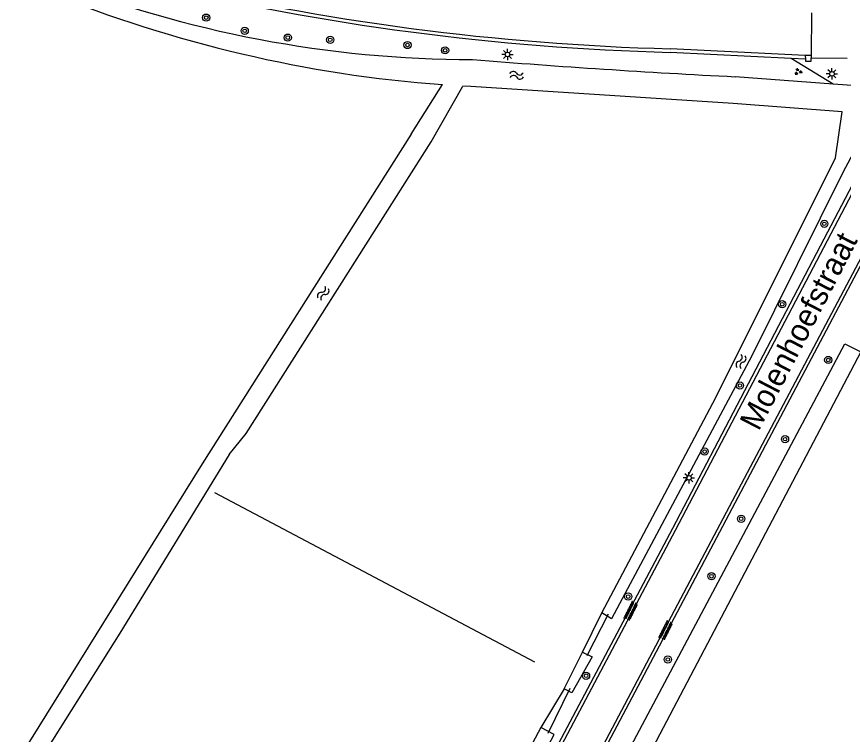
# Model space of a CAD drawing. Extents: x 136000 to 141000, y 400494 to 402006.
# Drawn here: x 137134.8 to 137226.7, y 400866.3 to 400946 of the extents above; entities that cross this region are included whole.
import ezdxf

# ---------------------------------------------------------------- set-up
doc = ezdxf.new("R2010")
doc.units = 0
for name, color, linetype in [('gg-anno-openbare ruimte label', 7, 'Continuous'), ('gg-knt-verharding', 7, 'Continuous'), ('gg-kntw-bovenkant insteek waterloop', 7, 'Continuous'), ('gg-kntw-greppel-droge sloot', 7, 'Continuous'), ('gg-kntw-midden sloot', 7, 'Continuous'), ('gg-kwrk-duiker nz buis', 7, 'Continuous'), ('gt-grn-groengrens', 7, 'Continuous'), ('gt-symb-boom', 7, 'Continuous'), ('gt-symb-groenvak', 7, 'Continuous'), ('gt-symb-lichtmast', 7, 'Continuous'), ('gt-symb-overige verharding', 7, 'Continuous'), ('gt-symb-watersymbool', 7, 'Continuous')]:
    doc.layers.add(name, color=color, linetype=linetype)

# ---------------------------------------------------------------- blocks, each defined once
blk = doc.blocks.new('gt0-BOOM')
at = {"layer": 'gt-symb-boom'}
for radius in [0.4, 0.2]:
    blk.add_circle((0, 0), radius, dxfattribs=at)
blk = doc.blocks.new('gt0-WA')
at = {"layer": 'gt-symb-watersymbool'}
for centre, start, end in [((-0.323, 0.022), 28.07249, 151.92751), ((0.427, 0.422), 208.07248, 331.92751), ((-0.323, -0.428), 28.07249, 151.92751), ((0.427, -0.028), 208.07248, 331.92751)]:
    blk.add_arc(centre, 0.425, start, end, dxfattribs=at)
blk = doc.blocks.new('gt0-LMAST')
at = {"layer": 'gt-symb-lichtmast'}
for p, q in [((-0.182, 0.173), (-0.447, 0.438)), ((-0.005, 0.246), (-0.005, 0.621)), ((0.172, 0.173), (0.437, 0.438)), ((-0.255, -0.004), (-0.63, -0.004)), ((-0.182, -0.181), (-0.447, -0.446)), ((-0.005, -0.254), (-0.005, -0.629)), ((0.437, -0.446), (0.172, -0.181)), ((0.245, -0.004), (0.62, -0.004))]:
    blk.add_line(p, q, dxfattribs=at)
blk.add_circle((-0.005, -0.004), 0.25, dxfattribs=at)
blk = doc.blocks.new('gt0-GRVAK')
at = {"layer": 'gt-symb-groenvak'}
for p, q in [((-0.11, 0.189), (-0.228, 0.24)), ((-0.182, 0.153), (0.088, 0.153)), ((-0.091, 0.211), (-0.156, 0.322)), ((-0.047, 0.214), (-0.047, 0.393)), ((-0.004, 0.211), (0.061, 0.322)), ((0.015, 0.189), (0.133, 0.24)), ((0.262, -0.052), (0.197, 0.059)), ((0.305, -0.049), (0.305, 0.13)), ((0.349, -0.052), (0.414, 0.059)), ((-0.245, -0.228), (-0.363, -0.177)), ((-0.318, -0.264), (-0.047, -0.264)), ((-0.226, -0.206), (-0.291, -0.095)), ((-0.183, -0.203), (-0.183, -0.024)), ((-0.139, -0.206), (-0.074, -0.095)), ((-0.12, -0.228), (-0.002, -0.177)), ((0.243, -0.074), (0.125, -0.023)), ((0.17, -0.11), (0.441, -0.11)), ((0.368, -0.074), (0.486, -0.023))]:
    blk.add_line(p, q, dxfattribs=at)
blk = doc.blocks.new('gt0-OVH')
at = {"layer": 'gt-symb-overige verharding'}
for points in [[(-0.972, 0.298), (-0.967, 0.308), (-0.965, 0.319), (-0.966, 0.33), (-0.971, 0.34), (-0.978, 0.348), (-0.988, 0.353), (-0.999, 0.355), (-1.01, 0.354), (-1.02, 0.349), (-1.028, 0.342), (-1.033, 0.332), (-1.035, 0.321), (-1.034, 0.31), (-1.029, 0.3), (-1.022, 0.292), (-1.012, 0.287), (-1.001, 0.285), (-0.99, 0.286), (-0.98, 0.291)], [(-0.872, 0.106), (-0.867, 0.116), (-0.865, 0.126), (-0.866, 0.137), (-0.871, 0.147), (-0.878, 0.156), (-0.888, 0.161), (-0.899, 0.163), (-0.91, 0.162), (-0.92, 0.157), (-0.928, 0.15), (-0.933, 0.14), (-0.935, 0.129), (-0.934, 0.118), (-0.929, 0.108), (-0.922, 0.1), (-0.912, 0.095), (-0.901, 0.092), (-0.89, 0.094), (-0.88, 0.098)], [(-0.772, 0.298), (-0.767, 0.308), (-0.765, 0.319), (-0.766, 0.33), (-0.771, 0.34), (-0.778, 0.348), (-0.788, 0.353), (-0.799, 0.355), (-0.81, 0.354), (-0.82, 0.349), (-0.828, 0.342), (-0.833, 0.332), (-0.835, 0.321), (-0.834, 0.31), (-0.829, 0.3), (-0.822, 0.292), (-0.812, 0.287), (-0.801, 0.285), (-0.79, 0.286), (-0.78, 0.291)], [(-0.672, 0.106), (-0.667, 0.116), (-0.665, 0.126), (-0.666, 0.137), (-0.671, 0.147), (-0.678, 0.156), (-0.688, 0.161), (-0.699, 0.163), (-0.71, 0.162), (-0.72, 0.157), (-0.728, 0.15), (-0.733, 0.14), (-0.735, 0.129), (-0.734, 0.118), (-0.729, 0.108), (-0.722, 0.1), (-0.712, 0.095), (-0.701, 0.092), (-0.69, 0.094), (-0.68, 0.098)], [(-0.572, 0.298), (-0.567, 0.308), (-0.565, 0.319), (-0.566, 0.33), (-0.571, 0.34), (-0.578, 0.348), (-0.588, 0.353), (-0.599, 0.355), (-0.61, 0.354), (-0.62, 0.349), (-0.628, 0.342), (-0.633, 0.332), (-0.635, 0.321), (-0.634, 0.31), (-0.629, 0.3), (-0.622, 0.292), (-0.612, 0.287), (-0.601, 0.285), (-0.59, 0.286), (-0.58, 0.291)], [(-0.472, 0.106), (-0.467, 0.116), (-0.465, 0.126), (-0.466, 0.137), (-0.471, 0.147), (-0.478, 0.156), (-0.488, 0.161), (-0.499, 0.163), (-0.51, 0.162), (-0.52, 0.157), (-0.528, 0.15), (-0.533, 0.14), (-0.535, 0.129), (-0.534, 0.118), (-0.529, 0.108), (-0.522, 0.1), (-0.512, 0.095), (-0.501, 0.092), (-0.49, 0.094), (-0.48, 0.098)], [(-0.372, 0.298), (-0.367, 0.308), (-0.365, 0.319), (-0.366, 0.33), (-0.371, 0.34), (-0.378, 0.348), (-0.388, 0.353), (-0.399, 0.355), (-0.41, 0.354), (-0.42, 0.349), (-0.428, 0.342), (-0.433, 0.332), (-0.435, 0.321), (-0.434, 0.31), (-0.429, 0.3), (-0.422, 0.292), (-0.412, 0.287), (-0.401, 0.285), (-0.39, 0.286), (-0.38, 0.291)], [(-0.272, 0.106), (-0.267, 0.116), (-0.265, 0.126), (-0.266, 0.137), (-0.271, 0.147), (-0.278, 0.156), (-0.288, 0.161), (-0.299, 0.163), (-0.31, 0.162), (-0.32, 0.157), (-0.328, 0.15), (-0.333, 0.14), (-0.335, 0.129), (-0.334, 0.118), (-0.329, 0.108), (-0.322, 0.1), (-0.312, 0.095), (-0.301, 0.092), (-0.29, 0.094), (-0.28, 0.098)], [(-0.172, 0.298), (-0.167, 0.308), (-0.165, 0.319), (-0.166, 0.33), (-0.171, 0.34), (-0.178, 0.348), (-0.188, 0.353), (-0.199, 0.355), (-0.21, 0.354), (-0.22, 0.349), (-0.228, 0.342), (-0.233, 0.332), (-0.235, 0.321), (-0.234, 0.31), (-0.229, 0.3), (-0.222, 0.292), (-0.212, 0.287), (-0.201, 0.285), (-0.19, 0.286), (-0.18, 0.291)], [(-0.072, 0.106), (-0.067, 0.116), (-0.065, 0.126), (-0.066, 0.137), (-0.071, 0.147), (-0.078, 0.156), (-0.088, 0.161), (-0.099, 0.163), (-0.11, 0.162), (-0.12, 0.157), (-0.128, 0.15), (-0.133, 0.14), (-0.135, 0.129), (-0.134, 0.118), (-0.129, 0.108), (-0.122, 0.1), (-0.112, 0.095), (-0.101, 0.092), (-0.09, 0.094), (-0.08, 0.098)], [(0.028, 0.298), (0.033, 0.308), (0.035, 0.319), (0.034, 0.33), (0.029, 0.34), (0.022, 0.348), (0.012, 0.353), (0.001, 0.355), (-0.01, 0.354), (-0.02, 0.349), (-0.028, 0.342), (-0.033, 0.332), (-0.035, 0.321), (-0.034, 0.31), (-0.029, 0.3), (-0.022, 0.292), (-0.012, 0.287), (-0.001, 0.285), (0.01, 0.286), (0.02, 0.291)], [(0.128, 0.106), (0.133, 0.116), (0.135, 0.126), (0.134, 0.137), (0.129, 0.147), (0.122, 0.156), (0.112, 0.161), (0.101, 0.163), (0.09, 0.162), (0.08, 0.157), (0.072, 0.15), (0.067, 0.14), (0.065, 0.129), (0.066, 0.118), (0.071, 0.108), (0.078, 0.1), (0.088, 0.095), (0.099, 0.092), (0.11, 0.094), (0.12, 0.098)], [(0.228, 0.298), (0.233, 0.308), (0.235, 0.319), (0.234, 0.33), (0.229, 0.34), (0.222, 0.348), (0.212, 0.353), (0.201, 0.355), (0.19, 0.354), (0.18, 0.349), (0.172, 0.342), (0.167, 0.332), (0.165, 0.321), (0.166, 0.31), (0.171, 0.3), (0.178, 0.292), (0.188, 0.287), (0.199, 0.285), (0.21, 0.286), (0.22, 0.291)], [(0.328, 0.106), (0.333, 0.116), (0.335, 0.126), (0.334, 0.137), (0.329, 0.147), (0.322, 0.156), (0.312, 0.161), (0.301, 0.163), (0.29, 0.162), (0.28, 0.157), (0.272, 0.15), (0.267, 0.14), (0.265, 0.129), (0.266, 0.118), (0.271, 0.108), (0.278, 0.1), (0.288, 0.095), (0.299, 0.092), (0.31, 0.094), (0.32, 0.098)], [(0.428, 0.298), (0.433, 0.308), (0.435, 0.319), (0.434, 0.33), (0.429, 0.34), (0.422, 0.348), (0.412, 0.353), (0.401, 0.355), (0.39, 0.354), (0.38, 0.349), (0.372, 0.342), (0.367, 0.332), (0.365, 0.321), (0.366, 0.31), (0.371, 0.3), (0.378, 0.292), (0.388, 0.287), (0.399, 0.285), (0.41, 0.286), (0.42, 0.291)], [(0.528, 0.106), (0.533, 0.116), (0.535, 0.126), (0.534, 0.137), (0.529, 0.147), (0.522, 0.156), (0.512, 0.161), (0.501, 0.163), (0.49, 0.162), (0.48, 0.157), (0.472, 0.15), (0.467, 0.14), (0.465, 0.129), (0.466, 0.118), (0.471, 0.108), (0.478, 0.1), (0.488, 0.095), (0.499, 0.092), (0.51, 0.094), (0.52, 0.098)], [(0.628, 0.298), (0.633, 0.308), (0.635, 0.319), (0.634, 0.33), (0.629, 0.34), (0.622, 0.348), (0.612, 0.353), (0.601, 0.355), (0.59, 0.354), (0.58, 0.349), (0.572, 0.342), (0.567, 0.332), (0.565, 0.321), (0.566, 0.31), (0.571, 0.3), (0.578, 0.292), (0.588, 0.287), (0.599, 0.285), (0.61, 0.286), (0.62, 0.291)], [(0.728, 0.106), (0.733, 0.116), (0.735, 0.126), (0.734, 0.137), (0.729, 0.147), (0.722, 0.156), (0.712, 0.161), (0.701, 0.163), (0.69, 0.162), (0.68, 0.157), (0.672, 0.15), (0.667, 0.14), (0.665, 0.129), (0.666, 0.118), (0.671, 0.108), (0.678, 0.1), (0.688, 0.095), (0.699, 0.092), (0.71, 0.094), (0.72, 0.098)], [(0.828, 0.298), (0.833, 0.308), (0.835, 0.319), (0.834, 0.33), (0.829, 0.34), (0.822, 0.348), (0.812, 0.353), (0.801, 0.355), (0.79, 0.354), (0.78, 0.349), (0.772, 0.342), (0.767, 0.332), (0.765, 0.321), (0.766, 0.31), (0.771, 0.3), (0.778, 0.292), (0.788, 0.287), (0.799, 0.285), (0.81, 0.286), (0.82, 0.291)], [(0.928, 0.106), (0.933, 0.116), (0.935, 0.126), (0.934, 0.137), (0.929, 0.147), (0.922, 0.156), (0.912, 0.161), (0.901, 0.163), (0.89, 0.162), (0.88, 0.157), (0.872, 0.15), (0.867, 0.14), (0.865, 0.129), (0.866, 0.118), (0.871, 0.108), (0.878, 0.1), (0.888, 0.095), (0.899, 0.092), (0.91, 0.094), (0.92, 0.098)], [(1.028, 0.298), (1.033, 0.308), (1.035, 0.319), (1.034, 0.33), (1.029, 0.34), (1.022, 0.348), (1.012, 0.353), (1.001, 0.355), (0.99, 0.354), (0.98, 0.349), (0.972, 0.342), (0.967, 0.332), (0.965, 0.321), (0.966, 0.31), (0.971, 0.3), (0.978, 0.292), (0.988, 0.287), (0.999, 0.285), (1.01, 0.286), (1.02, 0.291)], [(-0.972, -0.142), (-0.967, -0.132), (-0.965, -0.121), (-0.966, -0.11), (-0.971, -0.1), (-0.978, -0.092), (-0.988, -0.087), (-0.999, -0.085), (-1.01, -0.086), (-1.02, -0.091), (-1.028, -0.098), (-1.033, -0.108), (-1.035, -0.119), (-1.034, -0.13), (-1.029, -0.14), (-1.022, -0.148), (-1.012, -0.153), (-1.001, -0.155), (-0.99, -0.154), (-0.98, -0.149)], [(-0.872, -0.334), (-0.867, -0.324), (-0.865, -0.314), (-0.866, -0.303), (-0.871, -0.293), (-0.878, -0.284), (-0.888, -0.279), (-0.899, -0.277), (-0.91, -0.278), (-0.92, -0.283), (-0.928, -0.29), (-0.933, -0.3), (-0.935, -0.311), (-0.934, -0.322), (-0.929, -0.332), (-0.922, -0.34), (-0.912, -0.345), (-0.901, -0.348), (-0.89, -0.346), (-0.88, -0.342)], [(-0.772, -0.142), (-0.767, -0.132), (-0.765, -0.121), (-0.766, -0.11), (-0.771, -0.1), (-0.778, -0.092), (-0.788, -0.087), (-0.799, -0.085), (-0.81, -0.086), (-0.82, -0.091), (-0.828, -0.098), (-0.833, -0.108), (-0.835, -0.119), (-0.834, -0.13), (-0.829, -0.14), (-0.822, -0.148), (-0.812, -0.153), (-0.801, -0.155), (-0.79, -0.154), (-0.78, -0.149)], [(-0.672, -0.334), (-0.667, -0.324), (-0.665, -0.314), (-0.666, -0.303), (-0.671, -0.293), (-0.678, -0.284), (-0.688, -0.279), (-0.699, -0.277), (-0.71, -0.278), (-0.72, -0.283), (-0.728, -0.29), (-0.733, -0.3), (-0.735, -0.311), (-0.734, -0.322), (-0.729, -0.332), (-0.722, -0.34), (-0.712, -0.345), (-0.701, -0.348), (-0.69, -0.346), (-0.68, -0.342)], [(-0.572, -0.142), (-0.567, -0.132), (-0.565, -0.121), (-0.566, -0.11), (-0.571, -0.1), (-0.578, -0.092), (-0.588, -0.087), (-0.599, -0.085), (-0.61, -0.086), (-0.62, -0.091), (-0.628, -0.098), (-0.633, -0.108), (-0.635, -0.119), (-0.634, -0.13), (-0.629, -0.14), (-0.622, -0.148), (-0.612, -0.153), (-0.601, -0.155), (-0.59, -0.154), (-0.58, -0.149)], [(-0.472, -0.334), (-0.467, -0.324), (-0.465, -0.314), (-0.466, -0.303), (-0.471, -0.293), (-0.478, -0.284), (-0.488, -0.279), (-0.499, -0.277), (-0.51, -0.278), (-0.52, -0.283), (-0.528, -0.29), (-0.533, -0.3), (-0.535, -0.311), (-0.534, -0.322), (-0.529, -0.332), (-0.522, -0.34), (-0.512, -0.345), (-0.501, -0.348), (-0.49, -0.346), (-0.48, -0.342)], [(-0.372, -0.142), (-0.367, -0.132), (-0.365, -0.121), (-0.366, -0.11), (-0.371, -0.1), (-0.378, -0.092), (-0.388, -0.087), (-0.399, -0.085), (-0.41, -0.086), (-0.42, -0.091), (-0.428, -0.098), (-0.433, -0.108), (-0.435, -0.119), (-0.434, -0.13), (-0.429, -0.14), (-0.422, -0.148), (-0.412, -0.153), (-0.401, -0.155), (-0.39, -0.154), (-0.38, -0.149)], [(-0.272, -0.334), (-0.267, -0.324), (-0.265, -0.314), (-0.266, -0.303), (-0.271, -0.293), (-0.278, -0.284), (-0.288, -0.279), (-0.299, -0.277), (-0.31, -0.278), (-0.32, -0.283), (-0.328, -0.29), (-0.333, -0.3), (-0.335, -0.311), (-0.334, -0.322), (-0.329, -0.332), (-0.322, -0.34), (-0.312, -0.345), (-0.301, -0.348), (-0.29, -0.346), (-0.28, -0.342)], [(-0.172, -0.142), (-0.167, -0.132), (-0.165, -0.121), (-0.166, -0.11), (-0.171, -0.1), (-0.178, -0.092), (-0.188, -0.087), (-0.199, -0.085), (-0.21, -0.086), (-0.22, -0.091), (-0.228, -0.098), (-0.233, -0.108), (-0.235, -0.119), (-0.234, -0.13), (-0.229, -0.14), (-0.222, -0.148), (-0.212, -0.153), (-0.201, -0.155), (-0.19, -0.154), (-0.18, -0.149)], [(-0.072, -0.334), (-0.067, -0.324), (-0.065, -0.314), (-0.066, -0.303), (-0.071, -0.293), (-0.078, -0.284), (-0.088, -0.279), (-0.099, -0.277), (-0.11, -0.278), (-0.12, -0.283), (-0.128, -0.29), (-0.133, -0.3), (-0.135, -0.311), (-0.134, -0.322), (-0.129, -0.332), (-0.122, -0.34), (-0.112, -0.345), (-0.101, -0.348), (-0.09, -0.346), (-0.08, -0.342)], [(0.028, -0.142), (0.033, -0.132), (0.035, -0.121), (0.034, -0.11), (0.029, -0.1), (0.022, -0.092), (0.012, -0.087), (0.001, -0.085), (-0.01, -0.086), (-0.02, -0.091), (-0.028, -0.098), (-0.033, -0.108), (-0.035, -0.119), (-0.034, -0.13), (-0.029, -0.14), (-0.022, -0.148), (-0.012, -0.153), (-0.001, -0.155), (0.01, -0.154), (0.02, -0.149)], [(0.128, -0.334), (0.133, -0.324), (0.135, -0.314), (0.134, -0.303), (0.129, -0.293), (0.122, -0.284), (0.112, -0.279), (0.101, -0.277), (0.09, -0.278), (0.08, -0.283), (0.072, -0.29), (0.067, -0.3), (0.065, -0.311), (0.066, -0.322), (0.071, -0.332), (0.078, -0.34), (0.088, -0.345), (0.099, -0.348), (0.11, -0.346), (0.12, -0.342)], [(0.228, -0.142), (0.233, -0.132), (0.235, -0.121), (0.234, -0.11), (0.229, -0.1), (0.222, -0.092), (0.212, -0.087), (0.201, -0.085), (0.19, -0.086), (0.18, -0.091), (0.172, -0.098), (0.167, -0.108), (0.165, -0.119), (0.166, -0.13), (0.171, -0.14), (0.178, -0.148), (0.188, -0.153), (0.199, -0.155), (0.21, -0.154), (0.22, -0.149)], [(0.328, -0.334), (0.333, -0.324), (0.335, -0.314), (0.334, -0.303), (0.329, -0.293), (0.322, -0.284), (0.312, -0.279), (0.301, -0.277), (0.29, -0.278), (0.28, -0.283), (0.272, -0.29), (0.267, -0.3), (0.265, -0.311), (0.266, -0.322), (0.271, -0.332), (0.278, -0.34), (0.288, -0.345), (0.299, -0.348), (0.31, -0.346), (0.32, -0.342)], [(0.428, -0.142), (0.433, -0.132), (0.435, -0.121), (0.434, -0.11), (0.429, -0.1), (0.422, -0.092), (0.412, -0.087), (0.401, -0.085), (0.39, -0.086), (0.38, -0.091), (0.372, -0.098), (0.367, -0.108), (0.365, -0.119), (0.366, -0.13), (0.371, -0.14), (0.378, -0.148), (0.388, -0.153), (0.399, -0.155), (0.41, -0.154), (0.42, -0.149)], [(0.528, -0.334), (0.533, -0.324), (0.535, -0.314), (0.534, -0.303), (0.529, -0.293), (0.522, -0.284), (0.512, -0.279), (0.501, -0.277), (0.49, -0.278), (0.48, -0.283), (0.472, -0.29), (0.467, -0.3), (0.465, -0.311), (0.466, -0.322), (0.471, -0.332), (0.478, -0.34), (0.488, -0.345), (0.499, -0.348), (0.51, -0.346), (0.52, -0.342)], [(0.628, -0.142), (0.633, -0.132), (0.635, -0.121), (0.634, -0.11), (0.629, -0.1), (0.622, -0.092), (0.612, -0.087), (0.601, -0.085), (0.59, -0.086), (0.58, -0.091), (0.572, -0.098), (0.567, -0.108), (0.565, -0.119), (0.566, -0.13), (0.571, -0.14), (0.578, -0.148), (0.588, -0.153), (0.599, -0.155), (0.61, -0.154), (0.62, -0.149)], [(0.728, -0.334), (0.733, -0.324), (0.735, -0.314), (0.734, -0.303), (0.729, -0.293), (0.722, -0.284), (0.712, -0.279), (0.701, -0.277), (0.69, -0.278), (0.68, -0.283), (0.672, -0.29), (0.667, -0.3), (0.665, -0.311), (0.666, -0.322), (0.671, -0.332), (0.678, -0.34), (0.688, -0.345), (0.699, -0.348), (0.71, -0.346), (0.72, -0.342)], [(0.828, -0.142), (0.833, -0.132), (0.835, -0.121), (0.834, -0.11), (0.829, -0.1), (0.822, -0.092), (0.812, -0.087), (0.801, -0.085), (0.79, -0.086), (0.78, -0.091), (0.772, -0.098), (0.767, -0.108), (0.765, -0.119), (0.766, -0.13), (0.771, -0.14), (0.778, -0.148), (0.788, -0.153), (0.799, -0.155), (0.81, -0.154), (0.82, -0.149)], [(0.928, -0.334), (0.933, -0.324), (0.935, -0.314), (0.934, -0.303), (0.929, -0.293), (0.922, -0.284), (0.912, -0.279), (0.901, -0.277), (0.89, -0.278), (0.88, -0.283), (0.872, -0.29), (0.867, -0.3), (0.865, -0.311), (0.866, -0.322), (0.871, -0.332), (0.878, -0.34), (0.888, -0.345), (0.899, -0.348), (0.91, -0.346), (0.92, -0.342)], [(1.028, -0.142), (1.033, -0.132), (1.035, -0.121), (1.034, -0.11), (1.029, -0.1), (1.022, -0.092), (1.012, -0.087), (1.001, -0.085), (0.99, -0.086), (0.98, -0.091), (0.972, -0.098), (0.967, -0.108), (0.965, -0.119), (0.966, -0.13), (0.971, -0.14), (0.978, -0.148), (0.988, -0.153), (0.999, -0.155), (1.01, -0.154), (1.02, -0.149)]]:
    blk.add_lwpolyline(points, close=True, dxfattribs=at)

msp = doc.modelspace()

# ---------------------------------------------------------------- linework, layer by layer
at = {"layer": 'gg-knt-verharding'}
for p, q in [((137223.127, 400946.451), (137223.091, 400941.712)), ((137222.438, 400941.719), (137207.454, 400942.459)), ((137220.864, 400941.392), (137207.444, 400942.057)), ((137222.438, 400941.719), (137222.445, 400941.314)), ((137223.091, 400941.712), (137222.438, 400941.719)), ((137223.091, 400941.712), (137223.089, 400941.469)), ((137223.089, 400941.469), (137227.084, 400941.427)), ((137222.445, 400941.314), (137220.864, 400941.392))]:
    msp.add_line(p, q, dxfattribs=at)
for points in [[(137222.445, 400941.314), (137222.448, 400941.073), (137223.086, 400941.069), (137223.089, 400941.469)], [(137177.769, 400832.674), (137207.728, 400889.188), (137224.551, 400921.343), (137229.28, 400930.361), (137229.446, 400930.277)], [(137178.144, 400832.444), (137192.717, 400860.065), (137208.026, 400888.968), (137224.923, 400921.156), (137229.631, 400930.183)], [(137233.384, 400928.219), (137209.609, 400883.308), (137192.351, 400850.616), (137177.535, 400822.723), (137168.336, 400805.383)], [(137176.1, 400819.118), (137177.826, 400822.363), (137209.926, 400883.024), (137232.925, 400926.587), (137233.71, 400928.061)]]:
    msp.add_lwpolyline(points, dxfattribs=at)
for centre, radius, start, end in [((137214.645, 401217.564), 275.199, 256.47397, 268.50259), ((137214.74, 401218.079), 276.119, 256.47493, 268.48585)]:
    msp.add_arc(centre, radius, start, end, dxfattribs=at)
at = {"layer": 'gg-kntw-bovenkant insteek waterloop'}
for p, q in [((137225.545, 400938.533), (137214.657, 400939.355)), ((137178.643, 400932.986), (137182.128, 400938.473)), ((137180.867, 400932.131), (137184.386, 400938.322)), ((137185.29, 400938.272), (137184.386, 400938.322)), ((137178.643, 400932.986), (137155.455, 400896.333)), ((137155.455, 400896.333), (137120.694, 400840.463))]:
    msp.add_line(p, q, dxfattribs=at)
for points in [[(137226.517, 400935.451), (137214.439, 400936.362), (137185.29, 400938.272)], [(137230.735, 400936.59), (137230.771, 400938.139), (137225.545, 400938.533)], [(137199.831, 400879.789), (137212.483, 400903.721), (137225.806, 400930.323), (137226.517, 400935.451)], [(137228.58, 400932.396), (137226.59, 400928.727), (137216.482, 400908.356), (137200.921, 400879.127), (137199.831, 400879.789)], [(137158.431, 400897.376), (137160.333, 400899.711), (137180.867, 400932.131)], [(137158.431, 400897.376), (137146.301, 400877.531), (137137.568, 400863.623)]]:
    msp.add_lwpolyline(points, dxfattribs=at)
for centre, radius, start, end in [((137185.595, 401068.744), 127.478, 248.48678, 269.95129), ((137192.892, 401082.842), 144.77, 247.86393, 265.73586), ((137262.019, 401885.889), 947.719, 265.368082, 267.13545)]:
    msp.add_arc(centre, radius, start, end, dxfattribs=at)
at = {"layer": 'gg-kntw-greppel-droge sloot'}
for p, q in [((137228.615, 400908.776), (137191.631, 400838.479)), ((137195.637, 400871.342), (137197.694, 400875.403)), ((137193.07, 400867.043), (137179.351, 400841.3))]:
    msp.add_line(p, q, dxfattribs=at)
for points in [[(137179.366, 400820.339), (137226.843, 400909.687), (137228.615, 400908.776)], [(137197.694, 400875.403), (137198.768, 400874.886), (137196.491, 400870.893), (137195.637, 400871.342)], [(137176.138, 400835.271), (137177.655, 400834.426), (137194.531, 400866.251), (137193.07, 400867.043)]]:
    msp.add_lwpolyline(points, dxfattribs=at)
at = {"layer": 'gg-kntw-midden sloot'}
msp.add_line((137192.408, 400874.318), (137156.842, 400893.133), dxfattribs=at)
at = {"layer": 'gg-kwrk-duiker nz buis'}
for p, q in [((137200.526, 400879.625), (137198.188, 400875.006)), ((137196.299, 400871.377), (137193.833, 400866.383))]:
    msp.add_line(p, q, dxfattribs=at)
at = {"layer": 'gt-grn-groengrens'}
for p, q in [((137225.545, 400938.533), (137220.864, 400941.392)), ((137197.694, 400875.403), (137199.831, 400879.789)), ((137195.637, 400871.342), (137193.07, 400867.043))]:
    msp.add_line(p, q, dxfattribs=at)

# ---------------------------------------------------------------- block references
at = {"layer": 'gt-symb-boom'}
for p in [(137155.895, 400945.921), (137160.17, 400944.453), (137164.955, 400943.7), (137169.669, 400943.455), (137178.25, 400942.873), (137182.428, 400942.284), (137224.552, 400923.004), (137219.879, 400914.072), (137224.987, 400907.882), (137215.183, 400905.045), (137220.187, 400899.083), (137211.257, 400897.702), (137215.312, 400890.231), (137212.017, 400883.85), (137202.765, 400881.593), (137207.171, 400874.6), (137198.087, 400872.786)]:
    msp.add_blockref('gt0-BOOM', p, dxfattribs=at)
at = {"layer": 'gt-symb-groenvak'}
msp.add_blockref('gt0-GRVAK', (137221.634, 400939.916), dxfattribs=at)
at = {"layer": 'gt-symb-lichtmast'}
for p in [(137189.362, 400941.833), (137225.405, 400939.682), (137209.521, 400894.796)]:
    msp.add_blockref('gt0-LMAST', p, dxfattribs=at)
at = {"layer": 'gt-symb-overige verharding'}
for p, rotation in [((137203.051, 400879.969), 63.38370037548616), ((137206.925, 400877.823), 63.38370037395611)]:
    msp.add_blockref('gt0-OVH', p, dxfattribs=dict(at, rotation=rotation))
at = {"layer": 'gt-symb-watersymbool'}
for p, rotation in [((137190.322, 400939.511), 4.302011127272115), ((137168.859, 400915.233), 57.24756055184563), ((137215.322, 400907.746), -106.62239613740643)]:
    msp.add_blockref('gt0-WA', p, dxfattribs=dict(at, rotation=rotation))

# ---------------------------------------------------------------- texts
at = {"layer": 'gg-anno-openbare ruimte label'}
msp.add_text('Molenhoefstraat', height=2.5, rotation=62.6, dxfattribs=at).set_placement((137217.261, 400899.892))

doc.saveas('drawing.dxf')
